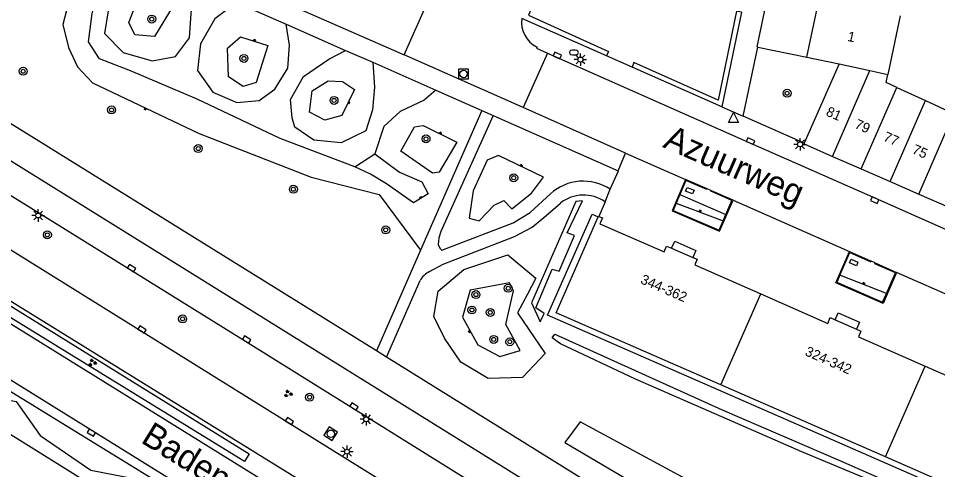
# Model space of a CAD drawing. Extents: x 131000 to 133014, y 396499 to 399001.
# Drawn here: x 131078.8 to 131171.5, y 398298.9 to 398344.4 of the extents above; entities that cross this region are included whole.
import ezdxf

# ---------------------------------------------------------------- set-up
doc = ezdxf.new("R2010")
doc.units = 0
for name, color, linetype in [('gg-anno-huisnummerreeks BGT', 7, 'Continuous'), ('gg-anno-openbare ruimte label', 7, 'Continuous'), ('gg-bbg-bijgebouw', 7, 'Continuous'), ('gg-bbg-gedigitaliseerde bebouwing', 7, 'Continuous'), ('gg-bbg-gedigitaliseerde bijgebouw', 7, 'Continuous'), ('gg-bbg-hoofdgebouw', 7, 'Continuous'), ('gg-bbg-toegangstrap', 7, 'Continuous'), ('gg-bbg-tussenscheiding', 7, 'Continuous'), ('gg-knt-BGT kruinlijn', 7, 'Continuous'), ('gg-knt-bovenkant onderkant talud', 7, 'Continuous'), ('gg-knt-verharding', 7, 'Continuous'), ('gt-grn-groengrens', 7, 'Continuous'), ('gt-grn-groengrens NZ', 7, 'Continuous'), ('gt-grn-weggrens', 7, 'Continuous'), ('gt-symb-boom', 7, 'Continuous'), ('gt-symb-brandkraan', 7, 'Continuous'), ('gt-symb-groenvak', 7, 'Continuous'), ('gt-symb-kolk', 7, 'Continuous'), ('gt-symb-kolk center center', 7, 'Continuous'), ('gt-symb-lichtmast', 7, 'Continuous'), ('gt-symb-rioolschacht', 7, 'Continuous'), ('gt-symb-talud symbool', 7, 'Continuous'), ('gt-symb-waterafsluiter', 7, 'Continuous')]:
    doc.layers.add(name, color=color, linetype=linetype)

# ---------------------------------------------------------------- blocks, each defined once
blk = doc.blocks.new('gt0-TALUD_1')
at = {"layer": 'gt-symb-talud symbool'}
for p, q in [((0, -1), (0, 0)), ((-1, -1), (-1, 0)), ((-0.5, -2), (-0.5, 0)), ((0.5, -2), (0.5, 0)), ((1, -1), (1, 0))]:
    blk.add_line(p, q, dxfattribs=at)
blk = doc.blocks.new('gt0-KOLK')
at = {"layer": 'gt-symb-kolk'}
blk.add_lwpolyline([(0, 0), (0.375, 0), (0.375, 0.4), (-0.375, 0.4), (-0.375, 0), (0, 0)], dxfattribs=at)
blk = doc.blocks.new('gt0-BOOM')
at = {"layer": 'gt-symb-boom'}
for radius in [0.4, 0.2]:
    blk.add_circle((0, 0), radius, dxfattribs=at)
blk = doc.blocks.new('gt0-BR')
at = {"layer": 'gt-symb-brandkraan'}
for centre, radius, start, end in [((-0.244, 0), 0.206, 107.56694, 252.43307), ((0.599, -2.664), 3, 106.89205, 107.56694), ((0, -0.691), 0.938, 73.10799, 106.89205), ((-0.599, -2.664), 3, 72.43309, 73.10799), ((0.244, 0), 0.206, 287.56695, 72.43309), ((0.599, 2.664), 3, 252.43307, 253.10797), ((0, 0.691), 0.938, 253.10797, 286.89206), ((-0.599, 2.664), 3, 286.89206, 287.56695)]:
    blk.add_arc(centre, radius, start, end, dxfattribs=at)
blk = doc.blocks.new('gt0-WAFSL')
at = {"layer": 'gt-symb-waterafsluiter'}
for p, q in [((-0.5, -0.333), (0, 0.667)), ((0, 0.667), (0.5, -0.333)), ((0.5, -0.333), (-0.5, -0.333))]:
    blk.add_line(p, q, dxfattribs=at)
blk = doc.blocks.new('gt0-RS')
at = {"layer": 'gt-symb-rioolschacht'}
blk.add_lwpolyline([(-0.5, -0.5), (0.5, -0.5), (0.5, 0.5), (-0.5, 0.5)], close=True, dxfattribs=at)
blk.add_circle((0, 0), 0.375, dxfattribs=at)
blk = doc.blocks.new('gt0-LMAST')
at = {"layer": 'gt-symb-lichtmast'}
for p, q in [((-0.182, 0.173), (-0.447, 0.438)), ((-0.005, 0.246), (-0.005, 0.621)), ((0.172, 0.173), (0.437, 0.438)), ((-0.255, -0.004), (-0.63, -0.004)), ((-0.182, -0.181), (-0.447, -0.446)), ((-0.005, -0.254), (-0.005, -0.629)), ((0.437, -0.446), (0.172, -0.181)), ((0.245, -0.004), (0.62, -0.004))]:
    blk.add_line(p, q, dxfattribs=at)
blk.add_circle((-0.005, -0.004), 0.25, dxfattribs=at)
blk = doc.blocks.new('gt0-KOLKCC')
at = {"layer": 'gt-symb-kolk center center'}
blk.add_lwpolyline([(-0.375, 0.2), (0.375, 0.2), (0.375, -0.2), (-0.375, -0.2)], close=True, dxfattribs=at)
blk = doc.blocks.new('gt0-GRVAK')
at = {"layer": 'gt-symb-groenvak'}
for p, q in [((-0.11, 0.189), (-0.228, 0.24)), ((-0.182, 0.153), (0.088, 0.153)), ((-0.091, 0.211), (-0.156, 0.322)), ((-0.047, 0.214), (-0.047, 0.393)), ((-0.004, 0.211), (0.061, 0.322)), ((0.015, 0.189), (0.133, 0.24)), ((0.262, -0.052), (0.197, 0.059)), ((0.305, -0.049), (0.305, 0.13)), ((0.349, -0.052), (0.414, 0.059)), ((-0.245, -0.228), (-0.363, -0.177)), ((-0.318, -0.264), (-0.047, -0.264)), ((-0.226, -0.206), (-0.291, -0.095)), ((-0.183, -0.203), (-0.183, -0.024)), ((-0.139, -0.206), (-0.074, -0.095)), ((-0.12, -0.228), (-0.002, -0.177)), ((0.243, -0.074), (0.125, -0.023)), ((0.17, -0.11), (0.441, -0.11)), ((0.368, -0.074), (0.486, -0.023))]:
    blk.add_line(p, q, dxfattribs=at)

msp = doc.modelspace()

# ---------------------------------------------------------------- linework, layer by layer
at = {"layer": 'gg-bbg-bijgebouw'}
for p, q in [((131161.531, 398339.79), (131158.036, 398331.777)), ((131158.036, 398331.777), (131158.011, 398331.72)), ((131158.011, 398331.72), (131160.881, 398330.462)), ((131160.881, 398330.462), (131163.778, 398329.192)), ((131163.778, 398329.192), (131166.676, 398327.922)), ((131166.676, 398327.922), (131169.573, 398326.653)), ((131169.573, 398326.653), (131172.591, 398325.33))]:
    msp.add_line(p, q, dxfattribs=at)
at = {"layer": 'gg-bbg-gedigitaliseerde bebouwing'}
msp.add_line((131167.678, 398344.634), (131166.439, 398338.718), dxfattribs=at)
at = {"layer": 'gg-bbg-gedigitaliseerde bijgebouw'}
for p, q in [((131167.355, 398337.417), (131170.229, 398336.093)), ((131170.229, 398336.093), (131172.998, 398334.816))]:
    msp.add_line(p, q, dxfattribs=at)
msp.add_lwpolyline([(131167.355, 398337.417), (131166.271, 398337.917), (131166.439, 398338.718)], dxfattribs=at)
at = {"layer": 'gg-bbg-hoofdgebouw'}
for p, q in [((131158.291, 398340.47), (131159.56, 398346.539)), ((131158.291, 398340.47), (131161.531, 398339.79)), ((131137.258, 398324.377), (131137.281, 398324.43)), ((131137.281, 398324.43), (131137.338, 398324.406)), ((131144.668, 398321.21), (131146.815, 398320.279)), ((131161.136, 398314.002), (131163.287, 398313.055)), ((131166.22, 398300.184), (131149.631, 398307.447))]:
    msp.add_line(p, q, dxfattribs=at)
for points in [[(131149.631, 398307.447), (131133.041, 398314.71), (131137.258, 398324.377)], [(131137.338, 398324.406), (131137.691, 398324.26), (131137.441, 398323.68), (131143.911, 398320.85), (131144.161, 398321.43), (131144.668, 398321.21)], [(131146.815, 398320.279), (131147.251, 398320.09), (131147.001, 398319.52), (131153.64, 398316.605)], [(131153.64, 398316.605), (131160.391, 398313.64), (131160.641, 398314.22), (131161.136, 398314.002)], [(131163.287, 398313.055), (131163.731, 398312.86), (131163.481, 398312.29), (131170.225, 398309.333)], [(131170.225, 398309.333), (131176.891, 398306.41), (131177.141, 398306.99), (131177.614, 398306.784)], [(131187.071, 398302.63), (131182.811, 398292.92), (131166.22, 398300.184)]]:
    msp.add_lwpolyline(points, dxfattribs=at)
at = {"layer": 'gg-bbg-toegangstrap'}
for points in [[(131144.668, 398321.21), (131144.974, 398321.917), (131147.12, 398320.982), (131146.815, 398320.279)], [(131161.136, 398314.002), (131161.448, 398314.711), (131163.595, 398313.755), (131163.287, 398313.055)]]:
    msp.add_lwpolyline(points, dxfattribs=at)
at = {"layer": 'gg-bbg-tussenscheiding'}
for p, q in [((131161.531, 398339.79), (131164.641, 398339.111)), ((131160.881, 398330.462), (131164.641, 398339.111)), ((131164.641, 398339.111), (131166.439, 398338.718)), ((131163.778, 398329.192), (131167.355, 398337.417)), ((131166.676, 398327.922), (131170.229, 398336.093)), ((131169.573, 398326.653), (131173.103, 398334.768)), ((131149.631, 398307.447), (131153.64, 398316.605)), ((131166.22, 398300.184), (131170.225, 398309.333))]:
    msp.add_line(p, q, dxfattribs=at)
at = {"layer": 'gg-knt-BGT kruinlijn'}
for p, q in [((131112.741, 398329.408), (131114.776, 398330.729)), ((131145.127, 398325.738), (131149.863, 398323.967)), ((131166.321, 398316.66), (131161.619, 398318.487))]:
    msp.add_line(p, q, dxfattribs=at)
for points in [[(131073.953, 398348.483), (131076.174, 398351.378), (131078.599, 398352.02), (131081.064, 398351.775), (131082.537, 398351.163), (131083.654, 398349.041), (131084.011, 398347.733), (131083.928, 398346.072), (131083.313, 398343.761), (131083.894, 398341.428), (131084.81, 398339.498), (131086.307, 398337.876), (131097.046, 398332.767), (131108.35, 398328.353), (131115.188, 398326.624), (131119.369, 398321.007)], [(131112.741, 398329.408), (131105.227, 398332.257), (131096.869, 398336.226), (131090.131, 398339.084), (131087.03, 398340.297), (131085.922, 398342.011), (131086.264, 398344.848), (131087.108, 398348.162), (131088.702, 398351.275)], [(131094.545, 398345.787), (131092.566, 398342.542), (131090.571, 398342.712), (131089.963, 398343.938), (131091.061, 398346.752), (131094.545, 398345.787)], [(131103.969, 398341.646), (131102.789, 398337.913), (131101.49, 398337.512), (131100.026, 398338.484), (131099.916, 398341.378), (131101.234, 398342.502), (131103.969, 398341.646)], [(131112.7, 398337.202), (131111.43, 398334.568), (131109.738, 398334.113), (131108.186, 398334.93), (131108.44, 398337.074), (131110.068, 398338.082), (131111.499, 398337.989), (131112.7, 398337.202)], [(131120.919, 398337.134), (131119.734, 398336.133), (131117.315, 398334.992), (131115.665, 398333.459), (131114.776, 398330.729)], [(131123.006, 398331.876), (131121.251, 398328.862), (131120.564, 398328.767), (131117.389, 398330.982), (131118.742, 398333.43), (131119.644, 398333.564), (131123.006, 398331.876)], [(131114.776, 398330.729), (131117.256, 398328.877), (131119.512, 398327.887), (131120.147, 398326.677), (131118.67, 398325.794), (131115.92, 398327.694), (131114.311, 398328.683), (131112.741, 398329.408)], [(131127.204, 398330.544), (131126.075, 398330.081), (131124.674, 398326.986), (131124.279, 398324.245), (131125.272, 398323.982), (131126.798, 398325.541), (131127.773, 398326.003), (131128.574, 398325.177), (131130.548, 398326.771), (131131.739, 398328.383), (131127.204, 398330.544)], [(131128.33, 398317.715), (131124.366, 398316.993), (131123.596, 398314.263), (131125.151, 398311.46), (131127.344, 398310.312), (131129.405, 398310.903), (131127.958, 398313.515), (131128.732, 398316.915), (131128.33, 398317.715)]]:
    msp.add_lwpolyline(points, dxfattribs=at)
at = {"layer": 'gg-knt-bovenkant onderkant talud'}
msp.add_line((131145.495, 398326.606), (131150.135, 398324.599), dxfattribs=at)
for points in [[(131090.747, 398350.392), (131089.225, 398348.101), (131087.879, 398345.133), (131087.528, 398342.829), (131089.389, 398340.915), (131092.324, 398340.083), (131094.682, 398340.51), (131096.09, 398342.418), (131096.253, 398344.843), (131096.556, 398347.841)], [(131100.819, 398345.966), (131098.653, 398344.314), (131097.203, 398341.797), (131096.893, 398339.112), (131098.426, 398336.926), (131100.839, 398335.877), (131103.09, 398336.081), (131104.686, 398337.244), (131106.007, 398339.343), (131106.162, 398341.668), (131105.835, 398343.773)], [(131114.552, 398339.949), (131114.741, 398337.434), (131114.538, 398335.137), (131113.855, 398333.042), (131111.381, 398331.842), (131108.619, 398332.078), (131106.713, 398333.405), (131106.427, 398334.332), (131106.272, 398336.196), (131107.574, 398338.499), (131110.126, 398340.241), (131111.797, 398341.131)], [(131130.136, 398316.584), (131129.13, 398314.683), (131131.909, 398310.603), (131129.628, 398308.189), (131126.174, 398308.094), (131123.422, 398309.713), (131121.789, 398312.139), (131120.693, 398314.321), (131121.128, 398316.887), (131123.725, 398319.067), (131128.154, 398320.546), (131130.986, 398318.192), (131130.136, 398316.584)]]:
    msp.add_lwpolyline(points, dxfattribs=at)
at = {"layer": 'gg-knt-verharding'}
for p, q in [((131081.323, 398356.641), (131117.724, 398340.693)), ((131117.724, 398340.693), (131120.166, 398346.183)), ((131100.819, 398345.966), (131105.835, 398343.773)), ((131138.098, 398340.604), (131129.57, 398344.363)), ((131151.719, 398344.976), (131149.712, 398335.46)), ((131105.835, 398343.773), (131111.797, 398341.131)), ((131151.88, 398334.511), (131153.355, 398341.477)), ((131153.355, 398341.477), (131158.291, 398340.47)), ((131111.797, 398341.131), (131114.552, 398339.949)), ((131129.695, 398335.375), (131117.724, 398340.693)), ((131132.143, 398340.847), (131129.695, 398335.375)), ((131140.698, 398339.451), (131138.098, 398340.604)), ((131114.552, 398339.949), (131120.919, 398337.134)), ((131149.712, 398335.46), (131140.698, 398339.451)), ((131120.919, 398337.134), (131125.543, 398335.072)), ((131114.92, 398310.872), (131076.067, 398334.999)), ((131125.543, 398335.072), (131119.369, 398321.007)), ((131125.543, 398335.072), (131126.695, 398334.58)), ((131140.014, 398330.785), (131129.695, 398335.375)), ((131126.695, 398334.58), (131139.274, 398329.004)), ((131158.036, 398331.777), (131151.88, 398334.511)), ((131139.274, 398329.004), (131140.014, 398330.785)), ((131140.014, 398330.785), (131146.06, 398328.145)), ((131148.24, 398327.195), (131146.06, 398328.145)), ((131137.952, 398325.887), (131138.483, 398327.146)), ((131145.495, 398326.606), (131145.127, 398325.738)), ((131148.24, 398327.195), (131148.21, 398327.123)), ((131148.677, 398327.005), (131148.24, 398327.195)), ((131148.631, 398326.94), (131148.677, 398327.005)), ((131150.85, 398326.058), (131148.677, 398327.005)), ((131127.317, 398290.398), (131070.381, 398325.809)), ((131137.952, 398325.887), (131137.338, 398324.406)), ((131150.85, 398326.058), (131162.575, 398320.868)), ((131149.863, 398323.967), (131150.135, 398324.599)), ((131067.778, 398322.251), (131118.124, 398291.126)), ((131119.369, 398321.007), (131114.92, 398310.872)), ((131066.768, 398320.593), (131117.041, 398289.469)), ((131162.575, 398320.868), (131164.756, 398319.905)), ((131164.756, 398319.905), (131164.723, 398319.83)), ((131165.174, 398319.72), (131164.756, 398319.905)), ((131165.146, 398319.643), (131165.174, 398319.72)), ((131165.174, 398319.72), (131167.336, 398318.766)), ((131179.041, 398313.613), (131167.336, 398318.766)), ((131115.95, 398310.233), (131119.316, 398317.942)), ((131061.936, 398312.444), (131113.644, 398280.363)), ((131115.95, 398310.233), (131114.92, 398310.872)), ((131164.768, 398279.918), (131115.95, 398310.233))]:
    msp.add_line(p, q, dxfattribs=at)
for points in [[(131153.355, 398341.477), (131153.279, 398341.5), (131161.947, 398382.943), (131166.951, 398381.88)], [(131131.119, 398341.477), (131131.056, 398341.359), (131132.143, 398340.847)], [(131132.143, 398340.847), (131152.534, 398331.824), (131165.206, 398326.242), (131183.99, 398317.926), (131186.636, 398316.764)], [(131126.695, 398334.58), (131121.42, 398322.884), (131121.202, 398322.241), (131121.146, 398321.576), (131121.309, 398321.197), (131121.494, 398321.013), (131128.692, 398323.771), (131130.41, 398324.8), (131132.455, 398326.697)], [(131074.384, 398332.289), (131162.579, 398277.482), (131165.173, 398275.933), (131166.026, 398275.366)], [(131072.815, 398329.763), (131077.894, 398326.646), (131101.741, 398311.829), (131127.046, 398296.059)], [(131138.483, 398327.146), (131139.301, 398328.993), (131139.274, 398329.004)], [(131146.06, 398328.145), (131144.719, 398324.978), (131149.5, 398322.919), (131150.85, 398326.058)], [(131148.21, 398327.123), (131146.103, 398328.041), (131145.495, 398326.606)], [(131150.135, 398324.599), (131150.746, 398326.019), (131148.631, 398326.94)], [(131120.271, 398318.86), (131121.642, 398319.608), (131128.837, 398322.387), (131130.599, 398323.334), (131131.995, 398324.473), (131133.455, 398325.754)], [(131145.127, 398325.738), (131144.823, 398325.02), (131149.458, 398323.025), (131149.863, 398323.967)], [(131185.472, 398297.329), (131183.19, 398292.132), (131132.163, 398314.449), (131136.642, 398324.646), (131137.258, 398324.377)], [(131167.336, 398318.766), (131165.965, 398315.652), (131161.201, 398317.732), (131162.575, 398320.868)], [(131161.619, 398318.487), (131162.616, 398320.762), (131164.723, 398319.83)], [(131166.321, 398316.66), (131167.229, 398318.722), (131165.146, 398319.643)], [(131161.619, 398318.487), (131161.308, 398317.776), (131165.924, 398315.757), (131166.321, 398316.66)], [(131116.193, 398284.302), (131101.155, 398293.584), (131064.399, 398316.378)]]:
    msp.add_lwpolyline(points, dxfattribs=at)
for centre, radius, start, end in [((131132.281, 398343.959), 2.741, 171.5274, 244.9201), ((131135.76, 398323.02), 4.943, 56.57032, 131.94938), ((131135.793, 398322.797), 3.769, 55.05568, 128.33241), ((131121.382, 398316.748), 2.387, 117.75533, 149.98128)]:
    msp.add_arc(centre, radius, start, end, dxfattribs=at)
at = {"layer": 'gt-grn-groengrens'}
for points in [[(131139.144, 398366.329), (131139.658, 398366.126), (131130.243, 398344.704), (131138.3, 398341.034), (131138.098, 398340.604)], [(131151.719, 398344.976), (131151.203, 398345.089), (131149.342, 398336.12), (131140.871, 398339.916), (131140.698, 398339.451)], [(131130.537, 398315.712), (131131.419, 398313.8), (131131.814, 398314.631), (131130.968, 398315.186), (131132.623, 398319.104), (131133.324, 398318.896), (131134.874, 398322.477), (131134.142, 398322.766), (131135.687, 398325.984), (131135.006, 398325.915), (131130.537, 398315.712)], [(131068.476, 398321.314), (131102.094, 398300.481), (131101.619, 398299.736), (131067.937, 398320.395), (131068.476, 398321.314)], [(131064.62, 398312.133), (131073.544, 398306.743), (131078.613, 398305.777), (131081.027, 398302.338), (131086.157, 398298.837), (131092.011, 398297.691), (131094.727, 398293.466), (131097.201, 398291.777), (131102.874, 398290.992), (131106.012, 398286.707), (131109.693, 398284.233), (131110.961, 398286.526), (131065.578, 398314.407), (131064.62, 398312.133)], [(131181.889, 398290.951), (131181.642, 398290.423), (131175.18, 398293.128), (131167.07, 398296.836), (131157.772, 398300.707), (131150.246, 398303.996), (131141.015, 398308.012), (131133.473, 398311.562), (131132.617, 398312.176), (131132.901, 398312.556), (131149.763, 398304.937), (131161.679, 398299.795), (131170.157, 398296.049), (131181.889, 398290.951)]]:
    msp.add_lwpolyline(points, dxfattribs=at)
at = {"layer": 'gt-grn-groengrens NZ'}
msp.add_lwpolyline([(131133.915, 398301.624), (131158.941, 398286.878), (131161.422, 398289.694), (131135.457, 398303.712), (131133.915, 398301.624)], dxfattribs=at)
at = {"layer": 'gt-grn-weggrens'}
msp.add_line((131149.712, 398335.46), (131151.88, 398334.511), dxfattribs=at)

# ---------------------------------------------------------------- block references
at = {"layer": 'gt-symb-boom'}
for p in [(131092.282, 398344.293), (131101.573, 398340.33), (131079.325, 398339.034), (131156.306, 398336.821), (131110.648, 398336.101), (131088.228, 398335.137), (131119.917, 398332.227), (131096.968, 398331.252), (131128.755, 398328.301), (131106.552, 398327.144), (131081.763, 398322.556), (131115.856, 398323.055), (131128.198, 398317.173), (131124.947, 398316.533), (131124.543, 398314.985), (131126.387, 398314.733), (131095.388, 398314.087), (131126.735, 398312.02), (131128.362, 398311.778), (131108.19, 398306.197)]:
    msp.add_blockref('gt0-BOOM', p, dxfattribs=at)
at = {"layer": 'gt-symb-brandkraan'}
msp.add_blockref('gt0-BR', (131134.819, 398340.923), dxfattribs=at)
at = {"layer": 'gt-symb-groenvak'}
for p in [(131086.289, 398309.683), (131106.014, 398306.559)]:
    msp.add_blockref('gt0-GRVAK', p, dxfattribs=at)
at = {"layer": 'gt-symb-kolk'}
for p, rotation in [((131133.073, 398340.432), -23.860884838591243), ((131152.534, 398331.824), -23.770766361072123), ((131165.206, 398326.242), 156.1210898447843), ((131090.136, 398319.017), -31.926455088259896), ((131091.201, 398312.856), -31.926455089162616), ((131101.741, 398311.829), -31.798912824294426), ((131112.554, 398305.082), -31.95677082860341), ((131106.051, 398303.609), -31.798912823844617), ((131086.3, 398302.797), 148.2010871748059)]:
    msp.add_blockref('gt0-KOLK', p, dxfattribs=dict(at, rotation=rotation))
at = {"layer": 'gt-symb-kolk center center'}
for p, rotation in [((131146.499, 398327.004), -22.84892021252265), ((131163.018, 398319.758), -23.53557075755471)]:
    msp.add_blockref('gt0-KOLKCC', p, dxfattribs=dict(at, rotation=rotation))
at = {"layer": 'gt-symb-lichtmast'}
for p in [(131135.479, 398340.215), (131157.61, 398331.674), (131080.839, 398324.507), (131113.899, 398303.974), (131111.962, 398300.718)]:
    msp.add_blockref('gt0-LMAST', p, dxfattribs=at)
at = {"layer": 'gt-symb-rioolschacht'}
msp.add_blockref('gt0-RS', (131123.699, 398338.763), dxfattribs=at)
at = {"layer": 'gt-symb-rioolschacht', "rotation": -32.54589339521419}
msp.add_blockref('gt0-RS', (131110.322, 398302.518), dxfattribs=at)
at = {"layer": 'gt-symb-talud symbool'}
for p, xscale, yscale, rotation in [((131102.601, 398342.074), 0.09962429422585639, 0.09962429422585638, 162.47443162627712), ((131112.065, 398335.885), 0.09974467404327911, 0.09974467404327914, 64.46256560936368), ((131091.676, 398335.321), 0.09974467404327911, 0.09974467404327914, -25.53743439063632), ((131121.325, 398332.72), 0.09972963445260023, 0.09972963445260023, 153.17801879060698), ((131129.471, 398329.464), 0.09974467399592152, 0.0997446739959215, 154.46256558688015), ((131119.408, 398326.236), 0.09998499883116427, 0.09998499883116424, -149.33107332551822), ((131147.487, 398324.855), 0.10030453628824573, 0.10030453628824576, 159.57766697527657), ((131163.981, 398317.569), 0.09972462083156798, 0.09972462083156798, 158.83874018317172), ((131124.373, 398312.862), 0.09984988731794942, 0.09984988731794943, -60.61098852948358)]:
    msp.add_blockref('gt0-TALUD_1', p, dxfattribs=dict(at, xscale=xscale, yscale=yscale, rotation=rotation))
at = {"layer": 'gt-symb-waterafsluiter'}
msp.add_blockref('gt0-WAFSL', (131150.898, 398334.219), dxfattribs=at)

# ---------------------------------------------------------------- texts
at = {"layer": 'gg-anno-huisnummerreeks BGT'}
for s, rotation, p in [('1', 348.2, (131162.322, 398342.101)), ('81', 336.3, (131160.14, 398334.609)), ('79', 336.3, (131163.023, 398333.344)), ('77', 336.3, (131165.921, 398332.075)), ('75', 336.3, (131168.817, 398330.805)), ('344-362', 336.5, (131141.446, 398317.704)), ('324-342', 336.2, (131158.027, 398310.455))]:
    msp.add_text(s, height=1, rotation=rotation, dxfattribs=at).set_placement(p)
at = {"layer": 'gg-anno-openbare ruimte label'}
for s, rotation, p in [('Azuurweg', 336.5, (131143.684, 398331.412)), ('Baden Powelllaan', 328.3, (131091.074, 398301.694))]:
    msp.add_text(s, height=2.5, rotation=rotation, dxfattribs=at).set_placement(p)

doc.saveas('drawing.dxf')
